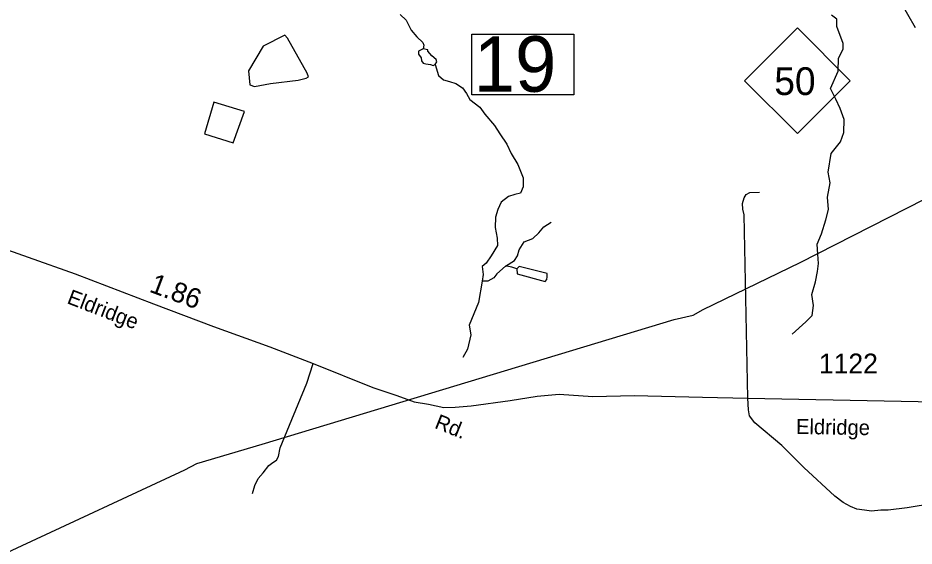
# Model space of a CAD drawing. Extents: x 2082433 to 2279600, y 546599 to 755198.
# Drawn here: x 2171934 to 2177586, y 555969 to 559298 of the extents above; entities that cross this region are included whole.
import ezdxf

# ---------------------------------------------------------------- set-up
doc = ezdxf.new("R2010")
doc.units = 0
for name, color, linetype in [('Exist Hydrographic Creek Single Shore', 7, 'Continuous'), ('Exist Hydrographic Misc Water Feature', 7, 'Continuous'), ('Exist Hydrographic Pond Under 1500 Sq Ft', 7, 'Continuous'), ('Exist Road Non-System Type 51', 7, 'Continuous'), ('Exist Road Primary NC Attributed', 7, 'Continuous'), ('Exist Road Primary NC Shield CELL', 7, 'Continuous'), ('Exist Road Primary NC Shield Number Label', 7, 'Continuous'), ('Exist Road Primary NC Structure Standard Bridge Number Label', 7, 'Continuous'), ('Exist Road Secondary Mileage Hundredths English Label', 7, 'Continuous'), ('Exist Road Secondary Type 51 Attributed', 7, 'Continuous'), ('Exist Road Secondary Type 51 Label', 7, 'Continuous'), ('Exist Road Secondary Type 51 Number Label', 7, 'Continuous'), ('Exist Utilities Electrical Transmission Line', 7, 'Continuous')]:
    doc.layers.add(name, color=color, linetype=linetype)

msp = doc.modelspace()

# ---------------------------------------------------------------- linework, layer by layer
at = {"layer": 'Exist Hydrographic Creek Single Shore'}
for points in [[(2174345.1, 559320.4), (2174382.4, 559283.1), (2174414.7, 559220.9), (2174449.5, 559178.6), (2174486.7, 559143.8), (2174494.2, 559126.4), (2174489.3, 559103.5)], [(2176818.1, 557304.6), (2176903.2, 557381.6), (2176944.4, 557422.9), (2176952.7, 557486.1), (2176941.7, 557554.8), (2176963.7, 557634.6), (2176977.4, 557700.6), (2176982.9, 557750.1), (2176980.2, 557807.8), (2176974.7, 557871.1), (2177002.1, 557937), (2177029.6, 558025), (2177046.1, 558091), (2177040.6, 558168), (2177057.1, 558258.8), (2177043.4, 558324.8), (2177062.6, 558443), (2177123, 558517.2), (2177142.3, 558575), (2177145, 558657.5), (2177120.3, 558726.2), (2177092.8, 558786.7), (2177059.8, 558852.7), (2177106.5, 558962.7), (2177109.3, 559045.2), (2177139.5, 559100.2), (2177139.5, 559135.9), (2177098.3, 559243.2), (2177098.3, 559289.9), (2177065.3, 559314.7)], [(2174566.2, 559004.6), (2174586.1, 558935), (2174618.4, 558907.6), (2174655.7, 558897.7), (2174695.4, 558885.2), (2174737.6, 558857.9), (2174762.5, 558820.6), (2174784.9, 558783.3), (2174847, 558736), (2174879.3, 558691.3), (2174938.9, 558619.2), (2174973.7, 558566.9), (2175018.4, 558502.3), (2175045.7, 558442.6), (2175088, 558373), (2175120.3, 558290.9), (2175120.3, 558233.8)], [(2175120.3, 558233.8), (2175102.9, 558194), (2175068.1, 558184), (2175028.3, 558171.6), (2174981.1, 558136.8), (2174961.2, 558089.5), (2174946.3, 558042.3), (2174943.9, 557977.6), (2174956.3, 557910.5), (2174958.8, 557863.3), (2174919, 557798.6), (2174886.7, 557751.4), (2174861.9, 557731.5), (2174869.3, 557681.7), (2174861.9, 557639.5)], [(2175008.5, 557734), (2175065.6, 557768.8), (2175085.5, 557798.6), (2175095.4, 557835.9), (2175127.7, 557885.6), (2175182.4, 557908), (2175219.6, 557942.8), (2175251.9, 557980.1), (2175296.6, 558010)], [(2175008.5, 557734), (2174953.8, 557684.2), (2174936.4, 557659.4), (2174896.7, 557639.5), (2174861.9, 557639.5)], [(2174861.9, 557639.5), (2174839.5, 557505.2), (2174779.9, 557361), (2174789.8, 557301.3), (2174769.9, 557209.3), (2174740.1, 557157.1)]]:
    msp.add_lwpolyline(points, dxfattribs=at)
at = {"layer": 'Exist Hydrographic Misc Water Feature'}
msp.add_lwpolyline([(2175081.4, 557717.2), (2175048.2, 557726.5), (2175018.4, 557734), (2175008.5, 557734)], dxfattribs=at)
at = {"layer": 'Exist Hydrographic Pond Under 1500 Sq Ft'}
for points in [[(2173617.2, 559188.6), (2173480.5, 559119), (2173388.6, 558964.8), (2173396.1, 558875.3), (2173425.9, 558865.3), (2173527.7, 558885.2), (2173701.6, 558905.1), (2173751.3, 558917.5), (2173766.2, 558927.5), (2173758.8, 558949.9), (2173634.6, 559171.2)], [(2174489.3, 559103.5), (2174459.4, 559089.1), (2174459.4, 559069.2), (2174476.8, 559046.8), (2174479.3, 559027), (2174489.2, 559012), (2174506.6, 559009.5), (2174536.4, 559004.6), (2174553.8, 558997.1), (2174566.2, 559004.6), (2174576.2, 559022), (2174571.2, 559036.9), (2174543.9, 559059.3), (2174519, 559089.1), (2174519, 559096.6)], [(2173170, 558765.9), (2173110.4, 558566.9), (2173291.7, 558509.8), (2173363.8, 558708.7)], [(2175081.4, 557717.2), (2175083, 557684.2), (2175259.4, 557637), (2175269.3, 557649.4), (2175271.8, 557666.8), (2175271.8, 557686.7), (2175095.4, 557731.5)]]:
    msp.add_lwpolyline(points, close=True, dxfattribs=at)
at = {"layer": 'Exist Road Non-System Type 51'}
for points in [[(2176537.1, 556900.2), (2176514.5, 558057.7), (2176506.4, 558091.6), (2176504.1, 558127.6), (2176513.8, 558163.6), (2176527.9, 558185.8), (2176549.7, 558197.7), (2176611.8, 558200.1)], [(2173413.7, 556300.8), (2173427.3, 556350.9), (2173449.2, 556395), (2173480.9, 556431.2), (2173516.6, 556477.3), (2173542.6, 556495.3), (2173564.5, 556509.5), (2173578.3, 556533.6), (2173588, 556587.6), (2173647.1, 556730), (2173755.7, 556996.5), (2173796.9, 557118.7)], [(2178769.3, 556379.1), (2178760.6, 556374.9), (2178723.1, 556365.5), (2178634.9, 556359.9), (2178428.6, 556331.7), (2178207.4, 556299.9), (2177956.1, 556273.6), (2177708.6, 556238), (2177543.5, 556209.8), (2177423.5, 556194.8), (2177375.7, 556194.8), (2177317.6, 556189.2), (2177272.6, 556194.8), (2177225.7, 556202.3), (2177184.4, 556219.2), (2177139.4, 556243.6), (2177086.9, 556283), (2176890, 556464.9), (2176752.2, 556601.8), (2176581.5, 556746.2), (2176547.8, 556789.3), (2176542.2, 556826.8), (2176537.1, 556900.2)]]:
    msp.add_lwpolyline(points, dxfattribs=at)
at = {"layer": 'Exist Road Primary NC Attributed'}
msp.add_lwpolyline([(2177595.9, 559234.5), (2177497.7, 559402.7), (2177476, 559435.1), (2177414.7, 559526.5), (2177384.3, 559568.1), (2177354.8, 559607.2), (2177303.5, 559673.6), (2177194.1, 559806.9), (2177084.3, 559941.7), (2177003.5, 560040.1), (2176877.7, 560192.6), (2176706.7, 560400.8), (2176673.7, 560440.2), (2176516.3, 560632.1), (2176454.8, 560707.4), (2176362.7, 560817)], dxfattribs=at)
at = {"layer": 'Exist Road Primary NC Shield CELL'}
msp.add_lwpolyline([(2176517.6, 558901.6), (2176850.6, 559234.6), (2177183.6, 558901.6), (2176850.6, 558568.6)], close=True, dxfattribs=at)
at = {"layer": 'Exist Road Primary NC Structure Standard Bridge Number Label'}
msp.add_lwpolyline([(2174796.4, 559195.1), (2175440.6, 559195.1), (2175440.6, 558812.8), (2174796.4, 558812.8)], close=True, dxfattribs=at)
at = {"layer": 'Exist Road Secondary Type 51 Attributed'}
msp.add_lwpolyline([(2171699.4, 557894.5), (2172294.3, 557685.9), (2172789.1, 557494.8), (2173167.8, 557352.9), (2173522.3, 557225), (2173796.9, 557118.7), (2174171.6, 556968.8), (2174323.8, 556917.7), (2174434, 556878.3), (2174524, 556862.9), (2174620.2, 556843.3), (2174692.1, 556843.9), (2174791.9, 556852.5), (2175037.7, 556885.7), (2175209.4, 556914.6), (2175347.3, 556927.4), (2175559.8, 556912.5), (2175821.7, 556918.6), (2176251.1, 556906.6), (2176537.1, 556900.2), (2178578.4, 556860.4)], dxfattribs=at)
at = {"layer": 'Exist Utilities Electrical Transmission Line'}
msp.add_lwpolyline([(2170869.3, 555466.7), (2172987, 556450.4), (2173062.7, 556488.8), (2173473.9, 556611.1), (2176072.4, 557397.3), (2176192.2, 557424.1), (2176255.9, 557460.4), (2176868.1, 557755.8), (2178548.7, 558610.9)], dxfattribs=at)

# ---------------------------------------------------------------- texts
at = {"layer": 'Exist Road Primary NC Shield Number Label'}
msp.add_text('50', height=175, dxfattribs=at).set_placement((2176704.7, 558811.9))
at = {"layer": 'Exist Road Primary NC Structure Standard Bridge Number Label'}
msp.add_text('19', height=350, rotation=360, dxfattribs=at).set_placement((2174809, 558832.6))
at = {"layer": 'Exist Road Secondary Mileage Hundredths English Label'}
msp.add_text('1.86', height=125, rotation=339.459, dxfattribs=at).set_placement((2172756.4, 557573.8))
at = {"layer": 'Exist Road Secondary Type 51 Label'}
for s, rotation, p in [('Eldridge', 338.8827, (2172237.4, 557500.9)), ('Rd.', 338.1957, (2174556.2, 556714.9)), ('Eldridge', 359.0704, (2176841, 556675.5))]:
    msp.add_text(s, height=95, rotation=rotation, dxfattribs=at).set_placement(p)
at = {"layer": 'Exist Road Secondary Type 51 Number Label'}
msp.add_text('1122', height=125, dxfattribs=at).set_placement((2176986.2, 557057.2))

doc.saveas('drawing.dxf')
